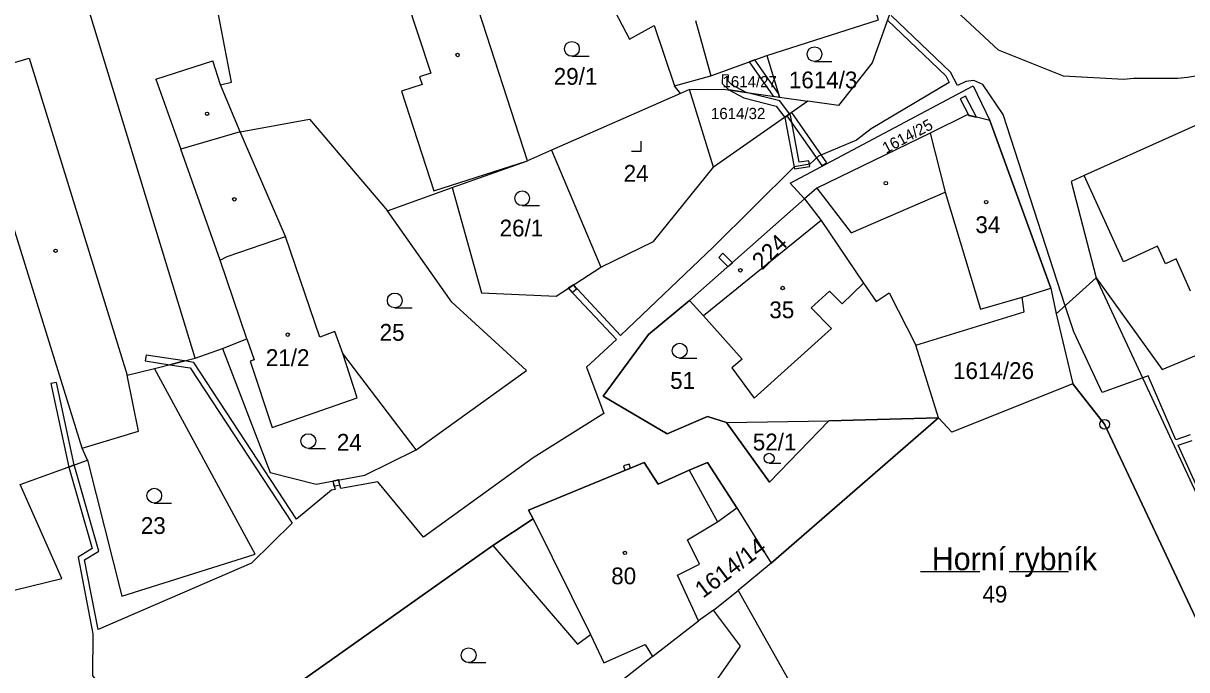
# Model space of a CAD drawing. Extents: x -680203 to -673936, y -1102717 to -1093650.
# Drawn here: x -676820.8 to -676702.8, y -1101114.8 to -1101049.3 of the extents above; entities that cross this region are included whole.
import ezdxf

# ---------------------------------------------------------------- set-up
doc = ezdxf.new("R2010")
doc.units = 0
for name, color, linetype in [('SOxx02xx_Koleje_param další_Popis10', 7, 'Continuous'), ('SOxx02xx_Staničení_Popis10', 7, 'Continuous'), ('SOxxxxxx_Koleje_hlavní_body_Popis10', 7, 'Continuous'), ('SOxxxxxx_Koleje_LN_parametry_Popis10', 7, 'Continuous'), ('SOxxxxxx_Koleje_param další_Popis10', 7, 'Continuous'), ('SOxxxxxx_Osa_bod_P', 7, 'Continuous'), ('SOxxxxxx_Staničení_Popis10', 7, 'Continuous'), ('x_prac', 7, 'Continuous')]:
    doc.layers.add(name, color=color, linetype=linetype)

msp = doc.modelspace()

# ---------------------------------------------------------------- linework, layer by layer
at = {"layer": 'SOxx02xx_Koleje_param další_Popis10'}
for radius in [0.5, 0.0303]:
    msp.add_circle((-676711.15, -1101089.9), radius, dxfattribs=at)
at = {"layer": 'SOxxxxxx_Koleje_hlavní_body_Popis10'}
for p, q in [((-676765.19, -1101052.6), (-676763.44, -1101052.6)), ((-676740.58, -1101053.14), (-676738.83, -1101053.14)), ((-676758.15, -1101062.22), (-676758.15, -1101061.22)), ((-676759.15, -1101062.22), (-676758.15, -1101062.22)), ((-676770.23, -1101067.74), (-676768.48, -1101067.74)), ((-676783.15, -1101078.1), (-676781.4, -1101078.1)), ((-676754.26, -1101083.19), (-676752.51, -1101083.19)), ((-676791.92, -1101092.35), (-676790.17, -1101092.35)), ((-676745.18, -1101093.84), (-676744, -1101093.84)), ((-676807.55, -1101097.88), (-676805.8, -1101097.88)), ((-676729.82, -1101104.83), (-676723.82, -1101104.83)), ((-676720.82, -1101104.83), (-676714.82, -1101104.83)), ((-676775.66, -1101114.05), (-676773.91, -1101114.05))]:
    msp.add_line(p, q, dxfattribs=at)
for centre, radius in [((-676765.19, -1101051.85), 0.75), ((-676740.58, -1101052.39), 0.75), ((-676770.23, -1101066.99), 0.75), ((-676783.15, -1101077.35), 0.75), ((-676754.26, -1101082.44), 0.75), ((-676791.92, -1101091.6), 0.75), ((-676745.18, -1101093.34), 0.502), ((-676807.55, -1101097.13), 0.75), ((-676775.66, -1101113.3), 0.75)]:
    msp.add_circle(centre, radius, dxfattribs=at)
at = {"layer": 'SOxxxxxx_Koleje_LN_parametry_Popis10'}
for points in [[(-676733.18, -1101048.94), (-676727.25, -1101054.58), (-676726.92, -1101055.25), (-676734.83, -1101059.94), (-676736.31, -1101061.12), (-676740.17, -1101062.73), (-676741.05, -1101063.53), (-676742.65, -1101063.8), (-676750.83, -1101071.91), (-676760.25, -1101080.89), (-676765.04, -1101075.78), (-676765.56, -1101076.11), (-676760.68, -1101081.31), (-676763.7, -1101084.12), (-676761.96, -1101088.8), (-676769.13, -1101093.31), (-676780.23, -1101101.32), (-676784.86, -1101095.73), (-676788.61, -1101096.4), (-676788.85, -1101095.54), (-676789.45, -1101095.65), (-676789.21, -1101096.5), (-676789.57, -1101096.57), (-676793.11, -1101099.51), (-676803.53, -1101083.62), (-676804.49, -1101083.48), (-676805.96, -1101083.86), (-676803.89, -1101084.18), (-676793.57, -1101099.92), (-676797.69, -1101103.97), (-676813.25, -1101110.68), (-676814.61, -1101103.64), (-676813.16, -1101102.77), (-676815.66, -1101094.02), (-676816.22, -1101094.23), (-676813.86, -1101102.49), (-676815.28, -1101103.35), (-676813.77, -1101111.13)], [(-676702.46, -1101090.97), (-676703.94, -1101091.46), (-676706.74, -1101085), (-676707.29, -1101085.2), (-676711.4, -1101086.68), (-676714.29, -1101080.53), (-676715.15, -1101077.88), (-676721.43, -1101058.5), (-676723.52, -1101055.45), (-676724.41, -1101055.06), (-676725.23, -1101055.16), (-676726.09, -1101055.55), (-676726.77, -1101054.22), (-676732.81, -1101048.46)], [(-676792.55, -1101115.87), (-676773.2, -1101102.18), (-676769.1, -1101099.49), (-676769.6, -1101098.59), (-676757.85, -1101093.77), (-676756.44, -1101095.98), (-676753.3, -1101094.56), (-676751.42, -1101093.77), (-676748.46, -1101098.37), (-676744.99, -1101103.96), (-676728.01, -1101089.23), (-676739.11, -1101089.56), (-676745.16, -1101095.77), (-676749.5, -1101089.71), (-676751.42, -1101089.1), (-676755.53, -1101090.88), (-676762.01, -1101087.06), (-676757.42, -1101080.8), (-676753.25, -1101077.36), (-676741.59, -1101067.04), (-676743.05, -1101065.45), (-676724.5, -1101055.6), (-676722.79, -1101059.1), (-676716.61, -1101076.09), (-676716.08, -1101078.71), (-676714.37, -1101085.8), (-676711.15, -1101089.9), (-676699.47, -1101114.7)], [(-676700.97, -1101098.07), (-676703.7, -1101092.01), (-676702.27, -1101091.54)], [(-676813.77, -1101111.13), (-676813.82, -1101115.35), (-676809.58, -1101121.45), (-676805.66, -1101125.27), (-676817.71, -1101136.1), (-676819.43, -1101135.88), (-676824.36, -1101130.73)]]:
    msp.add_lwpolyline(points, dxfattribs=at)
for points in [[(-676746.63, -1101052.96), (-676747.21, -1101053.17), (-676744.77, -1101056.65), (-676744.12, -1101056.74), (-676744.23, -1101056.38)], [(-676749.95, -1101055.35), (-676749.27, -1101056.02), (-676747.51, -1101056.26), (-676748.95, -1101055.51), (-676749.33, -1101055.11), (-676749.31, -1101054.51), (-676749.91, -1101054.49)], [(-676743.6, -1101058.8), (-676743.11, -1101058.45), (-676744.1, -1101057.13), (-676747.51, -1101056.26), (-676749.27, -1101056.02), (-676747.74, -1101056.82), (-676744.46, -1101057.66)], [(-676724.93, -1101058.59), (-676724.16, -1101058.77), (-676725.26, -1101056.65), (-676725.79, -1101056.92)], [(-676742.12, -1101063.33), (-676743.02, -1101058.58), (-676743.11, -1101058.45), (-676743.6, -1101058.8), (-676742.6, -1101064.01), (-676741.06, -1101063.78), (-676741.15, -1101063.19)], [(-676739.32, -1101063.39), (-676742.89, -1101058.3), (-676743.38, -1101058.64), (-676739.85, -1101063.68)], [(-676749.36, -1101073.92), (-676748.91, -1101073.52), (-676749.88, -1101072.56), (-676750.3, -1101072.98)], [(-676765.54, -1101076.1), (-676765.17, -1101076.55), (-676764.71, -1101076.17), (-676765.03, -1101075.78)], [(-676808.47, -1101083.47), (-676805.96, -1101083.86), (-676804.49, -1101083.48), (-676808.38, -1101082.88)], [(-676818.05, -1101085.78), (-676816.22, -1101094.23), (-676815.66, -1101094.02), (-676817.46, -1101085.67)], [(-676759.81, -1101094.57), (-676759.25, -1101094.35), (-676759.39, -1101093.93), (-676759.96, -1101094.12)], [(-676789.32, -1101096.17), (-676788.73, -1101096.04), (-676788.84, -1101095.54), (-676789.43, -1101095.65)]]:
    msp.add_lwpolyline(points, close=True, dxfattribs=at)
at = {"layer": 'SOxxxxxx_Koleje_param další_Popis10'}
for centre in [(-676776.78, -1101052.47), (-676802.19, -1101058.43), (-676733.34, -1101065.46), (-676799.43, -1101067.1), (-676723.17, -1101067.38), (-676817.56, -1101072.31), (-676748.1, -1101074.29), (-676743.81, -1101076.09), (-676794.01, -1101080.81), (-676759.81, -1101102.93)]:
    msp.add_circle(centre, 0.175, dxfattribs=at)
at = {"layer": 'SOxxxxxx_Staničení_Popis10'}
for p, q in [((-676783.3, -1101042.75), (-676779.5, -1101054.33)), ((-676752.65, -1101048.97), (-676751.1, -1101054.57)), ((-676826.59, -1101054.64), (-676820.23, -1101052.78)), ((-676820.23, -1101052.78), (-676810.3, -1101084.91)), ((-676807.39, -1101054.93), (-676801.61, -1101053.06)), ((-676800.82, -1101055.49), (-676801.61, -1101053.06)), ((-676807.39, -1101054.93), (-676804.86, -1101062.03)), ((-676779.5, -1101054.33), (-676780.64, -1101054.7)), ((-676780.64, -1101054.7), (-676780.39, -1101055.46)), ((-676780.39, -1101055.46), (-676782.48, -1101056.15)), ((-676782.48, -1101056.15), (-676779.2, -1101066.24)), ((-676798.82, -1101060.26), (-676804.86, -1101062.03)), ((-676728.84, -1101060.4), (-676727.33, -1101066.39)), ((-676800.85, -1101073.26), (-676804.86, -1101062.03)), ((-676779.2, -1101066.24), (-676769.7, -1101063.2)), ((-676709.23, -1101073.44), (-676713.24, -1101064.68)), ((-676740.35, -1101065.96), (-676736.85, -1101070.49)), ((-676736.85, -1101070.49), (-676727.33, -1101066.39)), ((-676727.33, -1101066.39), (-676723.73, -1101078.24)), ((-676705.78, -1101071.83), (-676709.23, -1101073.44)), ((-676704.98, -1101073.63), (-676705.78, -1101071.83)), ((-676703.89, -1101073.13), (-676704.98, -1101073.63)), ((-676702.45, -1101076.39), (-676703.89, -1101073.13)), ((-676723.73, -1101078.24), (-676719.52, -1101077.03)), ((-676753.3, -1101094.56), (-676750.42, -1101099.79)), ((-676769.1, -1101099.49), (-676763.3, -1101111.19))]:
    msp.add_line(p, q, dxfattribs=at)
at = {"layer": 'x_prac'}
for p, q in [((-676769.7, -1101063.2), (-676776.98, -1101040.74)), ((-676721.93, -1101051.98), (-676731.18, -1101043.35)), ((-676745.4, -1101052.52), (-676744.12, -1101056.74)), ((-676754.18, -1101056.39), (-676754.77, -1101055.59)), ((-676753.26, -1101055.98), (-676754.18, -1101056.39)), ((-676750.84, -1101063.83), (-676753.26, -1101055.98)), ((-676754.18, -1101056.39), (-676767.27, -1101062.13)), ((-676741.25, -1101057.16), (-676750.84, -1101063.83)), ((-676744.12, -1101056.74), (-676741.25, -1101057.16)), ((-676716.61, -1101076.09), (-676722.79, -1101059.1)), ((-676794.25, -1101070.85), (-676798.82, -1101060.26)), ((-676777.33, -1101065.91), (-676769.7, -1101063.2)), ((-676767.27, -1101062.13), (-676769.7, -1101063.2)), ((-676767.27, -1101062.13), (-676762.24, -1101073.98)), ((-676714.55, -1101065.28), (-676712.02, -1101075.07)), ((-676783.88, -1101068.28), (-676777.33, -1101065.91)), ((-676741.59, -1101067.04), (-676753.25, -1101077.36)), ((-676741.59, -1101067.04), (-676739.91, -1101069.25)), ((-676739.91, -1101069.25), (-676751.84, -1101078.92)), ((-676739.91, -1101069.25), (-676735.61, -1101075.59)), ((-676800.16, -1101072.89), (-676794.25, -1101070.85)), ((-676800.85, -1101073.26), (-676800.16, -1101072.89)), ((-676798.15, -1101081.22), (-676800.85, -1101073.26)), ((-676716.08, -1101078.71), (-676712.02, -1101075.07)), ((-676701.12, -1101098.43), (-676712.02, -1101075.07)), ((-676716.61, -1101076.09), (-676716.08, -1101078.71)), ((-676753.25, -1101077.36), (-676751.84, -1101078.92)), ((-676716.08, -1101078.71), (-676714.37, -1101085.8)), ((-676800.64, -1101082.23), (-676798.15, -1101081.22)), ((-676798.15, -1101081.22), (-676797.4, -1101083.36)), ((-676728.01, -1101089.23), (-676730.29, -1101081.89)), ((-676807.51, -1101084.26), (-676803.39, -1101083.19)), ((-676803.39, -1101083.19), (-676800.64, -1101082.23)), ((-676797.4, -1101083.36), (-676797.83, -1101083.51)), ((-676780.97, -1101092.47), (-676788.43, -1101082.71)), ((-676714.37, -1101085.8), (-676726.66, -1101090.7)), ((-676711.15, -1101089.9), (-676714.37, -1101085.8)), ((-676728.01, -1101089.23), (-676744.99, -1101103.96)), ((-676739.11, -1101089.56), (-676728.01, -1101089.23)), ((-676726.66, -1101090.7), (-676728.01, -1101089.23)), ((-676749.5, -1101089.71), (-676739.11, -1101089.56)), ((-676814.33, -1101093.54), (-676814.86, -1101092.3)), ((-676821.14, -1101096.01), (-676814.33, -1101093.54)), ((-676748.46, -1101098.37), (-676744.99, -1101103.96)), ((-676773.2, -1101102.18), (-676792.55, -1101115.87)), ((-676744.99, -1101103.96), (-676748.32, -1101106.73)), ((-676750.81, -1101108.75), (-676748.32, -1101106.73)), ((-676748.32, -1101106.73), (-676739.31, -1101122.67)), ((-676750.81, -1101108.75), (-676752.36, -1101109.83)), ((-676757.01, -1101113.44), (-676752.36, -1101109.83)), ((-676757.01, -1101113.44), (-676780.62, -1101131.89))]:
    msp.add_line(p, q, dxfattribs=at)
for points in [[(-676803.39, -1101083.19), (-676820.57, -1101026.96), (-676821.1, -1101025.51), (-676822.67, -1101020.12), (-676827.22, -1101009.64), (-676832.72, -1101000.46)], [(-676814.86, -1101092.3), (-676826.59, -1101054.64), (-676829.58, -1101043.17), (-676831.93, -1101035.19)], [(-676745.4, -1101052.52), (-676734.1, -1101048.9), (-676735.51, -1101044.18), (-676740.12, -1101045.88), (-676742.57, -1101039.11)], [(-676798.82, -1101060.26), (-676800.82, -1101055.49), (-676799.71, -1101055.22), (-676800.89, -1101049.07), (-676802.66, -1101039.84)], [(-676660, -1101042.48), (-676684.79, -1101050.18), (-676695.34, -1101053.17), (-676700.19, -1101054.3), (-676702.74, -1101054.77), (-676703.74, -1101054.84), (-676708.22, -1101054.87), (-676709.21, -1101054.94), (-676715.33, -1101054.63), (-676721.93, -1101051.98)], [(-676731.18, -1101043.35), (-676734.72, -1101053.26), (-676738.15, -1101057.59), (-676741.25, -1101057.16)], [(-676761.53, -1101046.64), (-676759.35, -1101050.88), (-676756.83, -1101049.5), (-676754.77, -1101055.59)], [(-676674.49, -1101049.45), (-676691.41, -1101055.39), (-676689.56, -1101060.56), (-676694.43, -1101062.27), (-676696.73, -1101057.28), (-676713.24, -1101064.68), (-676714.55, -1101065.28)], [(-676754.77, -1101055.59), (-676751.1, -1101054.57), (-676745.4, -1101052.52)], [(-676753.26, -1101055.98), (-676749.82, -1101055.94), (-676744.12, -1101056.74)], [(-676741.59, -1101067.04), (-676743.05, -1101065.45), (-676724.5, -1101055.6), (-676722.79, -1101059.1)], [(-676722.79, -1101059.1), (-676725.1, -1101058.55), (-676728.84, -1101060.4), (-676740.35, -1101065.96), (-676741.59, -1101067.04)], [(-676798.82, -1101060.26), (-676791.79, -1101058.97), (-676783.88, -1101068.28)], [(-676762.24, -1101073.98), (-676756.92, -1101071.39), (-676750.84, -1101063.83)], [(-676777.33, -1101065.91), (-676774.36, -1101076.56), (-676766.78, -1101076.9), (-676762.24, -1101073.98)], [(-676780.97, -1101092.47), (-676769.8, -1101084.44), (-676777.38, -1101077.53), (-676783.88, -1101068.28)], [(-676788.43, -1101082.71), (-676789.22, -1101080.5), (-676790.74, -1101081.07), (-676794.25, -1101070.85)], [(-676712.02, -1101075.07), (-676705.32, -1101084.34), (-676690.82, -1101078.3), (-676684, -1101077.16)], [(-676751.84, -1101078.92), (-676747.92, -1101083.31), (-676748.96, -1101084.19), (-676746.7, -1101087.26), (-676738.87, -1101080.2), (-676740.91, -1101078.09), (-676739.06, -1101076.4), (-676737.76, -1101077.7), (-676735.61, -1101075.59)], [(-676735.61, -1101075.59), (-676734.31, -1101077.44), (-676733.01, -1101076.59), (-676730.29, -1101081.89)], [(-676730.29, -1101081.89), (-676719.31, -1101078.51), (-676719.52, -1101077.03), (-676716.61, -1101076.09)], [(-676753.25, -1101077.36), (-676757.42, -1101080.8), (-676762.01, -1101087.06), (-676755.53, -1101090.88), (-676751.42, -1101089.1), (-676749.5, -1101089.71)], [(-676800.64, -1101082.23), (-676795.78, -1101094.79), (-676791.14, -1101095.97), (-676786.19, -1101095.04), (-676780.97, -1101092.47)], [(-676797.83, -1101083.51), (-676795.58, -1101090.21), (-676786.98, -1101087.2), (-676788.43, -1101082.71)], [(-676814.86, -1101092.3), (-676809.16, -1101090.61), (-676810.3, -1101084.91), (-676807.51, -1101084.26)], [(-676814.33, -1101093.54), (-676810.84, -1101107.32), (-676797.31, -1101103.05), (-676807.51, -1101084.26)], [(-676749.5, -1101089.71), (-676745.16, -1101095.77), (-676739.11, -1101089.56)], [(-676739.31, -1101122.67), (-676709.92, -1101120.83), (-676699.47, -1101114.7), (-676711.15, -1101089.9)], [(-676748.46, -1101098.37), (-676751.42, -1101093.77), (-676753.3, -1101094.56), (-676756.44, -1101095.98), (-676757.85, -1101093.77), (-676769.6, -1101098.59), (-676769.1, -1101099.49), (-676773.2, -1101102.18)], [(-676830.28, -1101101.06), (-676824.84, -1101107.45), (-676816.94, -1101105.51), (-676821.14, -1101096.01)], [(-676752.36, -1101109.83), (-676754.46, -1101105.19), (-676752.25, -1101104.06), (-676753.47, -1101101.62), (-676750.42, -1101099.79), (-676748.46, -1101098.37)], [(-676773.2, -1101102.18), (-676764.61, -1101112.18), (-676763.3, -1101111.19), (-676761.94, -1101114.06), (-676757.76, -1101112.22), (-676757.01, -1101113.44)], [(-676772.88, -1101141.74), (-676760.56, -1101130.22), (-676748.1, -1101112.38), (-676750.81, -1101108.75)]]:
    msp.add_lwpolyline(points, dxfattribs=at)

# ---------------------------------------------------------------- texts
at = {"layer": 'SOxx02xx_Staničení_Popis10'}
msp.add_text('Horní rybník', height=2.3, dxfattribs=at).set_placement((-676728.68, -1101104.68))
at = {"layer": 'SOxxxxxx_Osa_bod_P'}
for s, height, p in [('29/1', 1.7, (-676767.03, -1101055.49)), ('1614/27', 1.14, (-676749.91, -1101055.75)), ('1614/3', 1.7, (-676743.18, -1101055.85)), ('1614/32', 1.14, (-676751.08, -1101058.97)), ('24', 1.7, (-676759.94, -1101065.31)), ('26/1', 1.7, (-676772.52, -1101070.86)), ('34', 1.7, (-676724.26, -1101070.52)), ('35', 1.7, (-676745.16, -1101079.15)), ('25', 1.7, (-676784.69, -1101081.43)), ('21/2', 1.7, (-676796.23, -1101083.99)), ('1614/26', 1.7, (-676726.53, -1101085.31)), ('51', 1.7, (-676755.22, -1101086.31)), ('24', 1.7, (-676789.03, -1101092.57)), ('52/1', 1.7, (-676746.84, -1101092.54)), ('23', 1.7, (-676808.91, -1101101.01)), ('80', 1.7, (-676761.2, -1101106.11)), ('49', 1.7, (-676723.55, -1101107.96))]:
    msp.add_text(s, height=height, dxfattribs=at).set_placement(p)
for s, height, rotation, p in [('1614/25', 1.14, 28, (-676733.32, -1101062.49)), ('224', 1.7, 44, (-676745.91, -1101074.33)), ('1614/14', 1.7, 37, (-676751.89, -1101107.59))]:
    msp.add_text(s, height=height, rotation=rotation, dxfattribs=at).set_placement(p)

doc.saveas('drawing.dxf')
